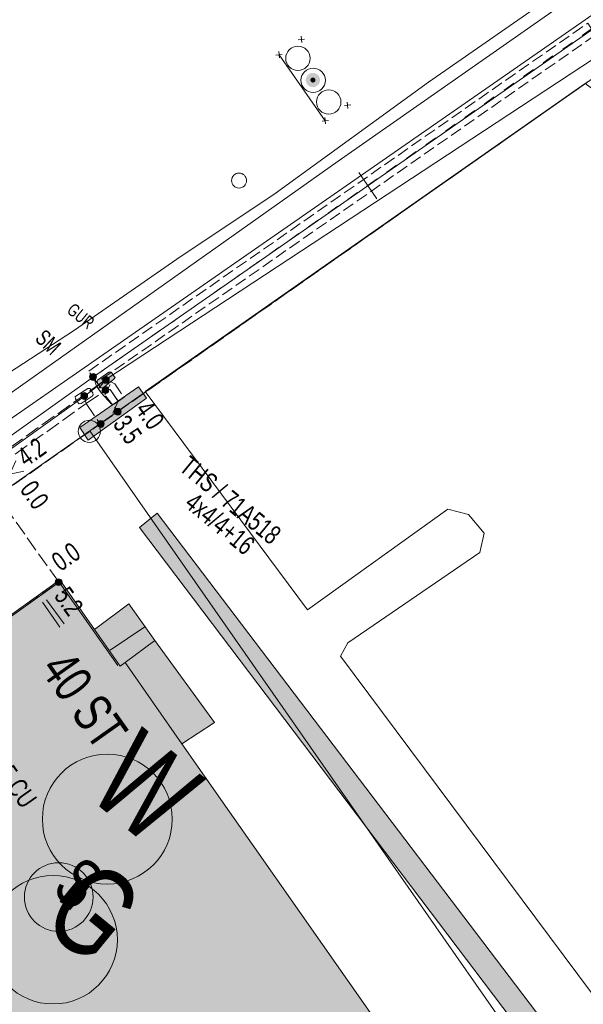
# Model space of a CAD drawing. Header units: metres. Extents: x -740 to 758, y -633 to 854.
# Tile 644 of 656: x 107 to 123, y -169 to -141. Entities that reach past the tile are written whole.
import ezdxf

# ---------------------------------------------------------------- set-up
doc = ezdxf.new("R2010")
doc.units = ezdxf.units.M
doc.header["$MEASUREMENT"] = 0
for name, pattern in [('333_125', [0.4576, 0.3328, -0.1248]), ('333_333', [0.6656, 0.3328, -0.3328]), ('416_125', [0.5408, 0.416, -0.1248])]:
    doc.linetypes.add(name, pattern=pattern)
for name, color, linetype in [('Gas.LOVION', 7, 'Continuous'), ('Gis.LOVION', 7, 'Continuous'), ('Grundkarte.LOVION', 7, 'Continuous'), ('Grundkarte_Text.LOVION', 7, 'Continuous'), ('Strom.LOVION', 7, 'Continuous'), ('StromBemass.LOVION', 7, 'Continuous'), ('Wasser.LOVION', 7, 'Continuous')]:
    doc.layers.add(name, color=color, linetype=linetype)
doc.styles.add('ERSTELLTER_STIL_1', font='arial.ttf')

msp = doc.modelspace()

# ---------------------------------------------------------------- hatches: boundary and pattern name
at = {"layer": 'Grundkarte.LOVION', "linetype": 'Continuous', "lineweight": 18}
for color, points in [(254, [(146.272, -161.124), (142.617, -163.344), (138.851, -165.633), (137.679, -166.339), (135.032, -167.987), (132.608, -169.495), (131.213, -170.34), (127.447, -172.63), (125.023, -174.138), (110.641, -155.209), (110.148, -155.612), (124.842, -175.012), (127.797, -173.187), (131.531, -170.871), (132.926, -170.025), (135.382, -168.544), (138.029, -166.896), (139.201, -166.19), (142.967, -163.901), (146.59, -161.655)]), (9, [(107.567, -173.953), (112.184, -170.694), (112.931, -171.685), (116.584, -169.14), (111.329, -161.644), (109.747, -159.375), (109.61, -159.478), (108.889, -158.454), (107.926, -157.071), (103.754, -160.05), (103.927, -160.299), (100.083, -163.01)]), (254, [(109.853, -157.74), (108.889, -158.454), (109.61, -159.478), (110.574, -158.763)]), (254, [(112.246, -161.052), (110.574, -158.763), (109.747, -159.375), (111.329, -161.644)]), (254, [(112.246, -161.052), (110.574, -158.763), (109.747, -159.375), (111.329, -161.644)])]:
    msp.add_hatch(color=color, dxfattribs=at).paths.add_polyline_path(points)
at = {"layer": 'Strom.LOVION', "linetype": 'Continuous', "lineweight": 18}
for color, points in [(1, [(115.143, -143.25), (115.157, -143.229), (115.169, -143.207), (115.178, -143.184), (115.185, -143.16), (115.188, -143.135), (115.188, -143.11), (115.184, -143.085), (115.178, -143.061), (115.169, -143.037), (115.157, -143.015), (115.142, -142.995), (115.125, -142.977), (115.105, -142.961), (115.084, -142.948), (115.061, -142.937), (115.037, -142.929), (115.013, -142.925), (114.988, -142.923), (114.963, -142.925), (114.938, -142.93), (114.914, -142.938), (114.892, -142.948), (114.87, -142.962), (114.851, -142.978), (114.834, -142.996), (114.819, -143.017), (114.807, -143.039), (114.798, -143.062), (114.792, -143.086), (114.789, -143.111), (114.789, -143.136), (114.792, -143.161), (114.799, -143.185), (114.808, -143.209), (114.82, -143.23), (114.835, -143.251), (114.852, -143.269), (114.872, -143.285), (114.893, -143.298), (114.915, -143.309), (114.939, -143.317), (114.964, -143.321), (114.989, -143.323), (115.014, -143.321), (115.039, -143.316), (115.062, -143.308), (115.085, -143.298), (115.106, -143.284), (115.126, -143.268)]), (1, [(115.044, -143.168), (115.049, -143.161), (115.053, -143.153), (115.056, -143.145), (115.058, -143.136), (115.059, -143.128), (115.059, -143.119), (115.058, -143.11), (115.056, -143.101), (115.053, -143.093), (115.049, -143.086), (115.043, -143.078), (115.037, -143.072), (115.03, -143.066), (115.023, -143.062), (115.015, -143.058), (115.007, -143.055), (114.998, -143.054), (114.989, -143.053), (114.98, -143.054), (114.972, -143.055), (114.963, -143.058), (114.955, -143.062), (114.948, -143.067), (114.941, -143.072), (114.935, -143.079), (114.93, -143.086), (114.926, -143.094), (114.923, -143.102), (114.92, -143.11), (114.919, -143.119), (114.919, -143.128), (114.921, -143.137), (114.923, -143.145), (114.926, -143.153), (114.93, -143.161), (114.936, -143.168), (114.942, -143.175), (114.948, -143.18), (114.956, -143.185), (114.964, -143.189), (114.972, -143.191), (114.981, -143.193), (114.99, -143.194), (114.998, -143.193), (115.007, -143.191), (115.015, -143.189), (115.023, -143.185), (115.031, -143.18), (115.038, -143.174)]), (2, [(110.119, -151.684), (108.486, -152.819), (108.712, -153.167), (110.342, -152.002)])]:
    msp.add_hatch(color=color, dxfattribs=at).paths.add_polyline_path(points)
at = {"layer": 'Strom.LOVION', "linetype": 'Continuous', "lineweight": 13}
msp.add_hatch(color=7, dxfattribs=at).paths.add_polyline_path([(109.296, -151.277), (108.977, -151.5), (108.964, -151.516), (108.97, -151.575), (109.04, -151.686), (109.072, -151.713), (109.131, -151.707), (109.433, -151.47), (109.472, -151.422), (109.44, -151.396), (109.37, -151.284), (109.354, -151.271)])
at = {"layer": 'StromBemass.LOVION', "linetype": 'Continuous', "lineweight": 13}
for points in [[(108.926, -151.468), (108.933, -151.459), (108.939, -151.448), (108.943, -151.437), (108.946, -151.425), (108.948, -151.413), (108.947, -151.401), (108.946, -151.39), (108.943, -151.378), (108.938, -151.367), (108.933, -151.356), (108.926, -151.347), (108.917, -151.338), (108.908, -151.33), (108.898, -151.324), (108.887, -151.319), (108.876, -151.315), (108.864, -151.313), (108.852, -151.312), (108.84, -151.313), (108.828, -151.315), (108.817, -151.319), (108.806, -151.324), (108.796, -151.331), (108.787, -151.338), (108.779, -151.347), (108.772, -151.357), (108.766, -151.367), (108.761, -151.379), (108.758, -151.39), (108.757, -151.402), (108.757, -151.414), (108.759, -151.426), (108.762, -151.438), (108.766, -151.449), (108.772, -151.459), (108.779, -151.469), (108.787, -151.478), (108.796, -151.485), (108.807, -151.492), (108.817, -151.497), (108.829, -151.5), (108.841, -151.502), (108.853, -151.503), (108.865, -151.502), (108.876, -151.5), (108.888, -151.496), (108.898, -151.491), (108.909, -151.485), (108.918, -151.477)], [(109.285, -151.55), (109.292, -151.54), (109.298, -151.53), (109.302, -151.519), (109.305, -151.507), (109.306, -151.495), (109.306, -151.483), (109.305, -151.472), (109.302, -151.46), (109.297, -151.449), (109.292, -151.438), (109.284, -151.429), (109.276, -151.42), (109.267, -151.412), (109.257, -151.406), (109.246, -151.401), (109.235, -151.397), (109.223, -151.395), (109.211, -151.394), (109.199, -151.395), (109.187, -151.397), (109.176, -151.401), (109.165, -151.406), (109.155, -151.413), (109.146, -151.42), (109.138, -151.429), (109.131, -151.439), (109.125, -151.449), (109.121, -151.461), (109.118, -151.472), (109.116, -151.484), (109.116, -151.496), (109.118, -151.508), (109.121, -151.519), (109.125, -151.531), (109.131, -151.541), (109.138, -151.551), (109.146, -151.559), (109.155, -151.567), (109.166, -151.573), (109.176, -151.578), (109.188, -151.582), (109.2, -151.584), (109.212, -151.585), (109.223, -151.584), (109.235, -151.582), (109.247, -151.578), (109.257, -151.573), (109.267, -151.567), (109.277, -151.559)], [(109.26, -151.52), (109.265, -151.513), (109.269, -151.506), (109.272, -151.499), (109.273, -151.492), (109.274, -151.484), (109.274, -151.476), (109.273, -151.468), (109.271, -151.461), (109.269, -151.454), (109.265, -151.447), (109.26, -151.441), (109.255, -151.435), (109.249, -151.43), (109.242, -151.426), (109.235, -151.422), (109.228, -151.42), (109.22, -151.419), (109.212, -151.418), (109.205, -151.419), (109.197, -151.42), (109.19, -151.423), (109.183, -151.426), (109.176, -151.43), (109.17, -151.435), (109.165, -151.441), (109.16, -151.447), (109.156, -151.454), (109.154, -151.461), (109.152, -151.469), (109.151, -151.476), (109.151, -151.484), (109.152, -151.492), (109.154, -151.5), (109.157, -151.507), (109.16, -151.514), (109.165, -151.52), (109.17, -151.525), (109.176, -151.53), (109.183, -151.535), (109.19, -151.538), (109.197, -151.54), (109.205, -151.542), (109.213, -151.542), (109.221, -151.542), (109.228, -151.54), (109.236, -151.538), (109.243, -151.534), (109.249, -151.53), (109.255, -151.525)], [(108.68, -151.996), (108.686, -151.987), (108.692, -151.976), (108.696, -151.966), (108.699, -151.954), (108.701, -151.943), (108.701, -151.931), (108.699, -151.919), (108.696, -151.908), (108.692, -151.897), (108.686, -151.887), (108.679, -151.878), (108.671, -151.869), (108.662, -151.862), (108.652, -151.855), (108.642, -151.85), (108.631, -151.847), (108.619, -151.845), (108.607, -151.844), (108.596, -151.845), (108.584, -151.847), (108.573, -151.851), (108.563, -151.856), (108.553, -151.862), (108.544, -151.869), (108.536, -151.878), (108.529, -151.887), (108.523, -151.898), (108.519, -151.909), (108.516, -151.92), (108.515, -151.932), (108.515, -151.943), (108.516, -151.955), (108.519, -151.966), (108.524, -151.977), (108.529, -151.987), (108.536, -151.997), (108.544, -152.005), (108.553, -152.013), (108.563, -152.019), (108.574, -152.024), (108.585, -152.027), (108.596, -152.029), (108.608, -152.03), (108.62, -152.029), (108.631, -152.027), (108.642, -152.023), (108.653, -152.018), (108.663, -152.012), (108.672, -152.005)], [(109.274, -151.832), (109.281, -151.823), (109.286, -151.812), (109.291, -151.801), (109.294, -151.79), (109.295, -151.778), (109.295, -151.766), (109.293, -151.755), (109.29, -151.743), (109.286, -151.732), (109.28, -151.722), (109.273, -151.712), (109.265, -151.704), (109.256, -151.696), (109.246, -151.69), (109.235, -151.685), (109.224, -151.681), (109.213, -151.679), (109.201, -151.679), (109.189, -151.679), (109.177, -151.682), (109.166, -151.685), (109.155, -151.69), (109.145, -151.697), (109.136, -151.704), (109.128, -151.713), (109.121, -151.723), (109.116, -151.733), (109.111, -151.744), (109.108, -151.755), (109.107, -151.767), (109.107, -151.779), (109.109, -151.791), (109.112, -151.802), (109.116, -151.813), (109.122, -151.823), (109.129, -151.833), (109.137, -151.842), (109.146, -151.849), (109.156, -151.855), (109.167, -151.86), (109.178, -151.864), (109.19, -151.866), (109.201, -151.867), (109.213, -151.866), (109.225, -151.864), (109.236, -151.86), (109.247, -151.855), (109.257, -151.849), (109.266, -151.841)], [(109.259, -151.81), (109.263, -151.804), (109.267, -151.797), (109.27, -151.789), (109.272, -151.782), (109.273, -151.774), (109.273, -151.766), (109.272, -151.758), (109.27, -151.75), (109.267, -151.743), (109.263, -151.736), (109.259, -151.73), (109.253, -151.724), (109.247, -151.719), (109.24, -151.715), (109.233, -151.711), (109.226, -151.709), (109.218, -151.707), (109.21, -151.707), (109.202, -151.707), (109.194, -151.709), (109.187, -151.711), (109.18, -151.715), (109.173, -151.719), (109.167, -151.724), (109.161, -151.73), (109.157, -151.736), (109.153, -151.743), (109.15, -151.751), (109.148, -151.758), (109.147, -151.766), (109.147, -151.774), (109.148, -151.782), (109.15, -151.79), (109.153, -151.797), (109.157, -151.804), (109.162, -151.81), (109.167, -151.816), (109.173, -151.821), (109.18, -151.825), (109.187, -151.829), (109.195, -151.831), (109.202, -151.833), (109.21, -151.833), (109.218, -151.832), (109.226, -151.831), (109.234, -151.828), (109.241, -151.825), (109.247, -151.821), (109.253, -151.816)], [(109.615, -152.439), (109.622, -152.43), (109.628, -152.419), (109.632, -152.408), (109.635, -152.396), (109.636, -152.384), (109.636, -152.372), (109.635, -152.36), (109.632, -152.349), (109.627, -152.338), (109.622, -152.327), (109.614, -152.317), (109.606, -152.309), (109.597, -152.301), (109.587, -152.295), (109.576, -152.29), (109.564, -152.286), (109.553, -152.284), (109.541, -152.283), (109.529, -152.284), (109.517, -152.286), (109.505, -152.29), (109.494, -152.295), (109.484, -152.301), (109.475, -152.309), (109.467, -152.318), (109.46, -152.328), (109.454, -152.338), (109.45, -152.349), (109.447, -152.361), (109.445, -152.373), (109.445, -152.385), (109.447, -152.397), (109.45, -152.409), (109.454, -152.42), (109.46, -152.43), (109.467, -152.44), (109.476, -152.449), (109.485, -152.456), (109.495, -152.463), (109.506, -152.468), (109.517, -152.471), (109.529, -152.474), (109.541, -152.474), (109.553, -152.474), (109.565, -152.471), (109.576, -152.468), (109.587, -152.462), (109.597, -152.456), (109.607, -152.448)], [(109.141, -152.779), (109.148, -152.77), (109.154, -152.759), (109.158, -152.748), (109.161, -152.736), (109.162, -152.725), (109.162, -152.713), (109.161, -152.701), (109.158, -152.689), (109.153, -152.678), (109.147, -152.667), (109.14, -152.658), (109.132, -152.649), (109.123, -152.641), (109.113, -152.635), (109.102, -152.63), (109.09, -152.626), (109.079, -152.624), (109.067, -152.623), (109.055, -152.624), (109.043, -152.626), (109.032, -152.63), (109.021, -152.635), (109.011, -152.642), (109.002, -152.649), (108.993, -152.658), (108.986, -152.668), (108.981, -152.678), (108.976, -152.69), (108.973, -152.701), (108.972, -152.713), (108.972, -152.725), (108.973, -152.737), (108.976, -152.749), (108.981, -152.76), (108.987, -152.77), (108.994, -152.78), (109.002, -152.789), (109.011, -152.796), (109.021, -152.803), (109.032, -152.808), (109.044, -152.811), (109.055, -152.814), (109.067, -152.814), (109.079, -152.813), (109.091, -152.811), (109.102, -152.807), (109.113, -152.802), (109.123, -152.796), (109.133, -152.788)], [(107.965, -157.194), (107.972, -157.184), (107.978, -157.174), (107.982, -157.163), (107.985, -157.151), (107.986, -157.139), (107.986, -157.127), (107.985, -157.115), (107.982, -157.104), (107.977, -157.092), (107.971, -157.082), (107.964, -157.072), (107.956, -157.064), (107.947, -157.056), (107.937, -157.05), (107.926, -157.045), (107.915, -157.041), (107.903, -157.039), (107.891, -157.038), (107.879, -157.039), (107.867, -157.041), (107.856, -157.045), (107.845, -157.05), (107.835, -157.056), (107.826, -157.064), (107.818, -157.073), (107.811, -157.083), (107.805, -157.093), (107.8, -157.104), (107.797, -157.116), (107.796, -157.128), (107.796, -157.14), (107.798, -157.152), (107.801, -157.163), (107.805, -157.174), (107.811, -157.185), (107.818, -157.194), (107.826, -157.203), (107.835, -157.211), (107.845, -157.217), (107.856, -157.222), (107.868, -157.226), (107.88, -157.228), (107.891, -157.229), (107.903, -157.228), (107.915, -157.226), (107.927, -157.222), (107.937, -157.217), (107.947, -157.21), (107.957, -157.203)], [(107.936, -157.162), (107.941, -157.156), (107.945, -157.149), (107.947, -157.142), (107.949, -157.134), (107.95, -157.126), (107.95, -157.118), (107.949, -157.111), (107.947, -157.103), (107.944, -157.096), (107.941, -157.089), (107.936, -157.083), (107.931, -157.077), (107.925, -157.072), (107.918, -157.068), (107.911, -157.064), (107.903, -157.062), (107.896, -157.061), (107.888, -157.06), (107.88, -157.061), (107.872, -157.062), (107.865, -157.065), (107.858, -157.068), (107.851, -157.072), (107.845, -157.077), (107.84, -157.083), (107.835, -157.089), (107.832, -157.096), (107.829, -157.103), (107.827, -157.111), (107.826, -157.119), (107.826, -157.127), (107.827, -157.134), (107.829, -157.142), (107.832, -157.149), (107.835, -157.156), (107.84, -157.162), (107.845, -157.168), (107.852, -157.173), (107.858, -157.177), (107.865, -157.181), (107.873, -157.183), (107.88, -157.184), (107.888, -157.185), (107.896, -157.184), (107.904, -157.183), (107.911, -157.18), (107.918, -157.177), (107.925, -157.173), (107.931, -157.168)], [(107.936, -157.162), (107.941, -157.156), (107.945, -157.149), (107.947, -157.142), (107.949, -157.134), (107.95, -157.126), (107.95, -157.118), (107.949, -157.111), (107.947, -157.103), (107.944, -157.096), (107.941, -157.089), (107.936, -157.083), (107.931, -157.077), (107.925, -157.072), (107.918, -157.068), (107.911, -157.064), (107.903, -157.062), (107.896, -157.061), (107.888, -157.06), (107.88, -157.061), (107.872, -157.062), (107.865, -157.065), (107.858, -157.068), (107.851, -157.072), (107.845, -157.077), (107.84, -157.083), (107.835, -157.089), (107.832, -157.096), (107.829, -157.103), (107.827, -157.111), (107.826, -157.119), (107.826, -157.127), (107.827, -157.134), (107.829, -157.142), (107.832, -157.149), (107.835, -157.156), (107.84, -157.162), (107.845, -157.168), (107.852, -157.173), (107.858, -157.177), (107.865, -157.181), (107.873, -157.183), (107.88, -157.184), (107.888, -157.185), (107.896, -157.184), (107.904, -157.183), (107.911, -157.18), (107.918, -157.177), (107.925, -157.173), (107.931, -157.168)], [(107.95, -157.166), (107.955, -157.16), (107.959, -157.153), (107.962, -157.145), (107.964, -157.138), (107.965, -157.13), (107.965, -157.122), (107.964, -157.114), (107.962, -157.107), (107.959, -157.099), (107.955, -157.092), (107.95, -157.086), (107.945, -157.08), (107.939, -157.075), (107.932, -157.071), (107.925, -157.068), (107.917, -157.065), (107.91, -157.064), (107.902, -157.063), (107.894, -157.064), (107.886, -157.065), (107.879, -157.068), (107.872, -157.071), (107.865, -157.075), (107.859, -157.081), (107.853, -157.086), (107.849, -157.093), (107.845, -157.1), (107.842, -157.107), (107.84, -157.115), (107.839, -157.122), (107.839, -157.13), (107.84, -157.138), (107.842, -157.146), (107.845, -157.153), (107.849, -157.16), (107.854, -157.166), (107.859, -157.172), (107.865, -157.177), (107.872, -157.181), (107.879, -157.185), (107.887, -157.187), (107.894, -157.188), (107.902, -157.189), (107.91, -157.188), (107.918, -157.187), (107.925, -157.184), (107.932, -157.181), (107.939, -157.177), (107.945, -157.172)]]:
    msp.add_hatch(color=7, dxfattribs=at).paths.add_polyline_path(points)

# ---------------------------------------------------------------- linework, layer by layer
at = {"layer": 'Gas.LOVION', "color": 5, "linetype": 'Continuous', "lineweight": 18}
msp.add_lwpolyline([(135.204, -132.562), (134.502, -133.089), (122.802, -141.297), (102.376, -155.471), (100.867, -156.52), (81.209, -170.382), (79.293, -171.501), (78.795, -171.845), (74.034, -175.443), (59.227, -185.728), (52.807, -190.198)], dxfattribs=at)
msp.add_circle((107.737, -167.109), 1.793, dxfattribs=at)
at = {"layer": 'Gis.LOVION', "color": 44, "linetype": 'Continuous', "lineweight": 18}
msp.add_lwpolyline([(109.548, -159.454), (107.903, -157.132), (103.62, -160.181), (103.754, -160.346), (99.802, -163.156), (96.133, -165.687)], dxfattribs=at)
at = {"layer": 'Grundkarte.LOVION', "color": 8, "linetype": 'Continuous', "lineweight": 18}
for points in [[(134.307, -131.852), (132.097, -133.427), (128.47, -135.94), (124.548, -138.747), (121.616, -140.807), (118.213, -143.179), (113.936, -146.286), (111.189, -148.121), (108.31, -150.117), (105.309, -152.066), (100.671, -155.416), (98.041, -157.239), (95.687, -158.859), (92.19, -161.476), (89.27, -163.653), (85.846, -166.116), (82.946, -168.203), (80.247, -169.915), (76.975, -172.126), (74.51, -173.815), (71.259, -175.936), (68.973, -177.342), (66.64, -178.871), (63.638, -180.819)], [(136.364, -133.542), (130.087, -137.969), (108.761, -152.911), (98.222, -160.295), (87.519, -167.815), (76.98, -175.2), (66.251, -182.751), (55.601, -190.206), (44.871, -197.757), (31.814, -206.896), (18.678, -216.13), (5.595, -225.301), (-7.452, -240.586), (-16.723, -263.659), (-16.987, -267.912), (-17.629, -276.162)], [(136.364, -133.542), (130.087, -137.969), (108.761, -152.911), (98.222, -160.295), (87.519, -167.815), (76.98, -175.2), (66.251, -182.751), (55.601, -190.206), (44.871, -197.757), (31.814, -206.896), (18.678, -216.13), (5.595, -225.301), (-7.452, -240.586), (-16.723, -263.659), (-16.987, -267.912), (-17.629, -276.162)], [(108.889, -158.454), (109.853, -157.74)]]:
    msp.add_lwpolyline(points, dxfattribs=at)
at = {"layer": 'Grundkarte.LOVION', "color": 253, "linetype": 'Continuous', "lineweight": 18}
for points in [[(160.403, -153.3), (158.117, -154.705), (154.319, -156.968), (150.526, -159.29), (146.59, -161.655), (142.967, -163.901), (139.201, -166.19), (138.029, -166.896), (135.382, -168.544), (132.926, -170.025), (131.531, -170.871), (127.797, -173.187), (124.365, -175.266), (108.761, -152.911), (130.087, -137.969), (136.364, -133.542)], [(154.319, -156.968), (150.526, -159.29), (146.59, -161.655), (142.967, -163.901), (141.684, -164.676), (141.462, -164.225), (141.063, -163.466), (140.741, -163.202), (126.098, -172.437), (125.113, -171.735), (115.76, -159.201), (115.96, -158.827), (119.644, -156.309), (119.769, -155.765), (119.334, -155.246), (118.757, -155.096), (114.835, -157.903), (110.309, -151.813), (122.592, -143.223), (123.769, -144.084), (133.252, -157.639), (140.334, -152.69), (150.762, -145.376)], [(55.601, -190.206), (68.844, -209.275), (74.844, -205.644), (79.946, -202.515), (66.251, -182.751), (76.98, -175.2), (87.519, -167.815), (98.222, -160.295), (108.761, -152.911), (124.365, -175.266), (123.14, -176.036), (117.533, -179.451), (113.183, -182.123), (108.054, -185.284), (104.596, -187.396), (102.198, -188.871), (91.908, -195.168), (95.575, -201.844), (103.805, -216.792), (89.302, -224.742), (87.646, -225.643), (86.272, -226.398), (68.712, -236.036), (57.832, -216.056)]]:
    msp.add_lwpolyline(points, dxfattribs=at)
at = {"layer": 'Grundkarte.LOVION', "color": 8, "linetype": 'Continuous', "lineweight": 18}
for points in [[(108.761, -152.911), (130.087, -137.969), (146.59, -161.655), (142.967, -163.901), (139.201, -166.19), (138.029, -166.896), (135.382, -168.544), (132.926, -170.025), (131.531, -170.871), (127.797, -173.187), (124.365, -175.266)], [(98.222, -160.295), (108.761, -152.911), (124.365, -175.266), (123.14, -176.036), (117.533, -179.451), (113.183, -182.123), (109.697, -176.996), (107.567, -173.953), (100.083, -163.01)], [(107.567, -173.953), (100.083, -163.01), (103.927, -160.299), (103.754, -160.05), (107.926, -157.071), (108.889, -158.454), (109.61, -159.478), (109.747, -159.375), (111.329, -161.644), (116.584, -169.14), (112.931, -171.685), (112.184, -170.694)]]:
    msp.add_lwpolyline(points, close=True, dxfattribs=at)
at = {"layer": 'Grundkarte.LOVION', "color": 7, "linetype": 'Continuous', "lineweight": 13}
msp.add_lwpolyline([(146.272, -161.124), (146.59, -161.655), (142.967, -163.901), (139.201, -166.19), (138.029, -166.896), (135.382, -168.544), (132.926, -170.025), (131.531, -170.871), (127.797, -173.187), (124.842, -175.012), (110.148, -155.612), (110.641, -155.209), (125.023, -174.138), (127.447, -172.63), (131.213, -170.34), (132.608, -169.495), (135.032, -167.987), (137.679, -166.339), (138.851, -165.633), (142.617, -163.344)], close=True, dxfattribs=at)
at = {"layer": 'Grundkarte.LOVION', "color": 251, "linetype": 'Continuous', "lineweight": 13}
for points in [[(109.747, -159.375), (109.61, -159.478), (108.889, -158.454), (109.853, -157.74), (110.574, -158.763)], [(112.246, -161.052), (111.329, -161.644), (109.747, -159.375), (110.574, -158.763)], [(112.246, -161.052), (111.329, -161.644), (109.747, -159.375), (110.574, -158.763)]]:
    msp.add_lwpolyline(points, close=True, dxfattribs=at)
msp.add_lwpolyline([(109.33, -159.032), (110.3, -158.376)], dxfattribs=at)
at = {"layer": 'Grundkarte.LOVION', "color": 7, "linetype": 'Continuous', "lineweight": 13}
msp.add_circle((112.928, -145.928), 0.209, dxfattribs=at)
at = {"layer": 'Grundkarte.LOVION', "color": 9, "linetype": 'Continuous', "lineweight": 18}
msp.add_circle((108.747, -152.923), 0.31, dxfattribs=at)
at = {"layer": 'Strom.LOVION', "color": 1, "linetype": 'Continuous', "lineweight": 18}
msp.add_lwpolyline([(52.677, -191.437), (61.851, -184.304), (65.33, -182.102), (68.279, -180.218), (83.604, -169.335), (90.8, -164.346), (101.368, -156.5), (102.778, -155.505), (105.576, -153.739), (108.865, -151.408), (132.551, -134.905), (124.132, -123.463)], dxfattribs=at)
at = {"layer": 'Strom.LOVION', "color": 150, "linetype": 'Continuous', "lineweight": 18}
for points in [[(102.921, -155.757), (105.748, -153.988), (108.608, -151.95), (109.212, -151.477), (133.413, -135.56), (136.232, -133.407)], [(109.212, -151.477), (109.132, -151.574), (109.014, -151.718), (109.019, -151.777), (109.051, -151.803), (109.139, -151.795), (109.208, -151.744), (109.267, -151.738), (109.328, -151.761), (109.551, -152.08), (109.407, -152.419)]]:
    msp.add_lwpolyline(points, dxfattribs=at)
at = {"layer": 'Strom.LOVION', "color": 7, "linetype": '333_125', "lineweight": 13}
for points in [[(122.663, -141.532), (122.873, -141.866), (108.954, -151.562), (108.731, -151.244)], [(109.367, -151.551), (109.46, -151.601), (109.718, -151.975), (109.4, -152.198), (109.18, -151.909)]]:
    msp.add_lwpolyline(points, close=True, dxfattribs=at)
at = {"layer": 'Strom.LOVION', "color": 9, "linetype": '333_333', "lineweight": 18}
for points in [[(108.865, -151.408), (122.768, -141.699)], [(109.267, -151.738), (109.328, -151.761), (109.551, -152.08)]]:
    msp.add_lwpolyline(points, dxfattribs=at)
at = {"layer": 'Strom.LOVION', "color": 250, "linetype": 'Continuous', "lineweight": 18}
for points in [[(114.58, -141.997), (114.756, -141.98)], [(114.659, -141.901), (114.677, -142.076)], [(113.957, -142.427), (114.133, -142.41)], [(114.036, -142.331), (114.054, -142.507)], [(115.868, -143.836), (116.044, -143.819)], [(115.948, -143.74), (115.965, -143.916)], [(115.325, -144.17), (115.342, -144.346)], [(115.245, -144.267), (115.421, -144.25)]]:
    msp.add_lwpolyline(points, dxfattribs=at)
at = {"layer": 'Strom.LOVION', "color": 7, "linetype": 'Continuous', "lineweight": 13}
for points in [[(114.045, -142.419), (115.333, -144.258)], [(116.773, -146.438), (116.273, -145.703)]]:
    msp.add_lwpolyline(points, dxfattribs=at)
for points in [[(109.296, -151.277), (109.354, -151.271), (109.37, -151.284), (109.44, -151.396), (109.472, -151.422), (109.433, -151.47), (109.131, -151.707), (109.072, -151.713), (109.04, -151.686), (108.97, -151.575), (108.964, -151.516), (108.977, -151.5)], [(108.524, -152.15), (108.465, -152.156), (108.433, -152.13), (108.363, -152.018), (108.357, -151.96), (108.371, -151.944), (108.705, -151.734), (108.763, -151.728), (108.779, -151.741), (108.782, -151.771), (108.849, -151.853), (108.855, -151.911), (108.829, -151.943)], [(110.119, -151.684), (110.342, -152.002), (108.712, -153.167), (108.486, -152.819)]]:
    msp.add_lwpolyline(points, close=True, dxfattribs=at)
for centre in [(114.57, -142.517), (114.996, -143.131), (115.431, -143.735)]:
    msp.add_circle(centre, 0.34, dxfattribs=at)
at = {"layer": 'Strom.LOVION', "color": 1, "linetype": 'Continuous', "lineweight": 18}
msp.add_circle((107.894, -165.919), 0.959, dxfattribs=at)
at = {"layer": 'StromBemass.LOVION', "color": 7, "linetype": '416_125', "lineweight": 13}
for points in [[(106.19, -154.728), (109.052, -152.719), (123.297, -142.726)], [(105.66, -153.997), (108.949, -151.666), (109.212, -151.477)], [(108.865, -151.408), (108.949, -151.666), (109.086, -151.859), (109.551, -152.375)], [(105.797, -154.19), (108.657, -152.152), (109.086, -151.859), (109.211, -151.773)], [(108.608, -151.95), (108.657, -152.152), (109.052, -152.719)], [(107.886, -157.119), (105.797, -154.19), (105.66, -153.997), (105.52, -153.774)], [(103.62, -160.181), (103.718, -160.128), (104.118, -159.837), (104.213, -159.754), (105.249, -159.017), (107.903, -157.132)]]:
    msp.add_lwpolyline(points, dxfattribs=at)
at = {"layer": 'StromBemass.LOVION', "color": 7, "linetype": 'Continuous', "lineweight": 13}
for points in [[(106.92, -154.036), (106.529, -154.119), (106.7, -153.747)], [(107.552, -157.625), (108.046, -158.3)], [(107.44, -157.695), (107.922, -158.386)]]:
    msp.add_lwpolyline(points, dxfattribs=at)
for centre, radius in [((108.852, -151.408), 0.0954), ((109.211, -151.49), 0.0953), ((109.213, -151.48), 0.062), ((108.608, -151.937), 0.0931), ((109.201, -151.773), 0.0941), ((109.21, -151.77), 0.0631), ((109.541, -152.379), 0.0957), ((109.067, -152.719), 0.0954), ((107.891, -157.133), 0.0953), ((107.888, -157.123), 0.0624), ((107.888, -157.123), 0.0624), ((107.902, -157.126), 0.0628)]:
    msp.add_circle(centre, radius, dxfattribs=at)
at = {"layer": 'Wasser.LOVION', "color": 150, "linetype": 'Continuous', "lineweight": 18}
msp.add_lwpolyline([(134.722, -132.166), (129.36, -135.971), (125.585, -138.468), (115.695, -145.39), (101.748, -155.251), (100.919, -155.835), (96.596, -158.932), (93.363, -161.229), (90.468, -163.211), (83.624, -168.033), (82.588, -168.77), (74.885, -174.178), (74.085, -174.758), (73.947, -174.861), (71.252, -176.765), (69.062, -179.003), (66.135, -180.206), (58.564, -185.453), (53.827, -188.99), (44.65, -195.34)], dxfattribs=at)
at = {"layer": 'Wasser.LOVION', "color": 94, "linetype": 'Continuous', "lineweight": 18}
msp.add_circle((109.25, -163.743), 1.813, dxfattribs=at)

# ---------------------------------------------------------------- texts
at = {"layer": 'Gas.LOVION', "color": 5, "linetype": 'Continuous', "lineweight": 18, "attachment_point": 7, "style": 'ERSTELLTER_STIL_1'}
for s, insert, char_height, rotation in [('{\\A1;\\W0.71559x;40 ST}', (107.338, -159.575), 1.06708, 305.2452), ('{\\A1;\\W0.71560x;G}', (107.316, -166.697), 2.48985, 320.5841)]:
    msp.add_mtext(s, dxfattribs=dict(at, insert=insert, char_height=char_height, rotation=rotation))
at = {"layer": 'Grundkarte_Text.LOVION', "color": 7, "linetype": 'Continuous', "lineweight": 13, "insert": (107.843, -165.981), "char_height": 0.83072, "attachment_point": 7, "rotation": 320.5836, "style": 'ERSTELLTER_STIL_1'}
msp.add_mtext('{\\A1;\\W0.89451x;II}', dxfattribs=at)
at = {"layer": 'Strom.LOVION', "color": 7, "linetype": 'Continuous', "lineweight": 13, "attachment_point": 7, "style": 'ERSTELLTER_STIL_1'}
for s, insert, char_height, rotation in [('{\\A1;\\W0.71557x;GUR}', (108.09, -149.598), 0.3557, 320.5879), ('{\\A1;\\W0.71559x;SM}', (107.2, -150.375), 0.44463, 316.8148), ('{\\A1;\\W0.71561x;THS / 71A518}', (111.218, -153.992), 0.53353, 320.5862)]:
    msp.add_mtext(s, dxfattribs=dict(at, insert=insert, char_height=char_height, rotation=rotation))
at = {"layer": 'Strom.LOVION', "color": 150, "linetype": 'Continuous', "lineweight": 18, "insert": (111.368, -155.009), "char_height": 0.53356, "attachment_point": 7, "rotation": 320.5858, "style": 'ERSTELLTER_STIL_1'}
msp.add_mtext('{\\A1;\\W0.71556x;4x4/4+16}', dxfattribs=at)
at = {"layer": 'Strom.LOVION', "color": 5, "linetype": 'Continuous', "lineweight": 18, "insert": (105.673, -161.798), "char_height": 0.53353, "attachment_point": 7, "rotation": 305.246, "style": 'ERSTELLTER_STIL_1'}
msp.add_mtext('{\\A1;\\W0.71560x;4x25 CU}', dxfattribs=at)
at = {"layer": 'Strom.LOVION', "color": 1, "linetype": 'Continuous', "lineweight": 18, "insert": (107.651, -165.781), "char_height": 1.3744, "attachment_point": 7, "rotation": 320.5839, "style": 'ERSTELLTER_STIL_1'}
msp.add_mtext('{\\A1;\\W0.71559x;S}', dxfattribs=at)
at = {"layer": 'StromBemass.LOVION', "color": 7, "linetype": 'Continuous', "lineweight": 13, "attachment_point": 7, "style": 'ERSTELLTER_STIL_1'}
for s, insert, char_height, rotation in [('{\\A1;\\W0.71554x;4.0}', (110.003, -152.325), 0.53356, 305.2467), ('{\\A1;\\W0.71558x;3.5}', (109.381, -152.731), 0.53355, 305.2444), ('{\\A1;\\W0.71556x;4.2}', (106.986, -153.935), 0.53356, 35.2953), ('{\\A1;\\W0.71561x;0.0}', (106.782, -154.553), 0.53355, 305.2444), ('{\\A1;\\W0.71558x;0.0}', (107.95, -156.858), 0.53356, 35.2405), ('{\\A1;\\W0.71561x;5.2}', (107.74, -157.525), 0.53353, 305.5866)]:
    msp.add_mtext(s, dxfattribs=dict(at, insert=insert, char_height=char_height, rotation=rotation))
at = {"layer": 'Wasser.LOVION', "color": 94, "linetype": 'Continuous', "lineweight": 18, "insert": (108.626, -163.063), "char_height": 2.48981, "attachment_point": 7, "rotation": 320.5841, "style": 'ERSTELLTER_STIL_1'}
msp.add_mtext('{\\A1;\\W0.71563x;W}', dxfattribs=at)

doc.saveas('drawing.dxf')
